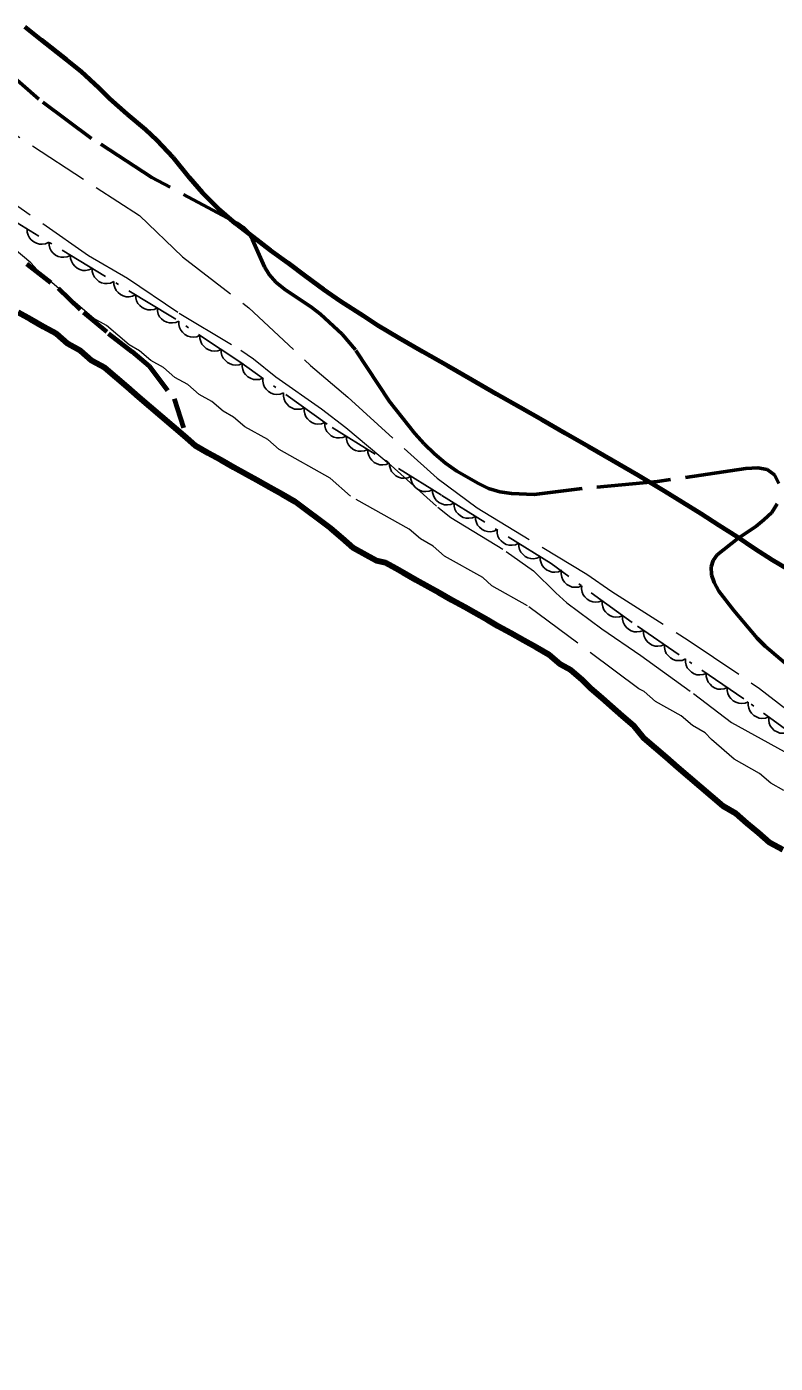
# Model space of a CAD drawing. Extents: x 355726 to 357533, y 5103782 to 5105258.
# Drawn here: x 356069.6 to 356113.8, y 5104614.8 to 5104693.9 of the extents above; entities that cross this region are included whole.
import ezdxf

# ---------------------------------------------------------------- set-up
doc = ezdxf.new("R2010")
doc.units = 0
doc.header["$LTSCALE"] = 0.6
for name, pattern in [('DASH_DOUBLE_DOT', [9.2, 5, -1.2, 0.3, -1.2, 0.3, -1.2]), ('DOT_DASHED', [7.7, 5, -1.2, 0.3, -1.2]), ('LONG_DASHED', [7.5, 6, -1.5]), ('MEDIUM_DASHED', [4.5, 3, -1.5])]:
    doc.linetypes.add(name, pattern=pattern)
for name, color, linetype, lineweight in [('1', 7, 'LONG_DASHED', 53), ('2', 7, 'LONG_DASHED', 13), ('22', 7, 'Continuous', 13), ('4', 7, 'DASH_DOUBLE_DOT', 53), ('44', 7, 'Continuous', 25), ('7', 7, 'MEDIUM_DASHED', 70)]:
    doc.layers.add(name, color=color, linetype=linetype, lineweight=lineweight)

msp = doc.modelspace()

# ---------------------------------------------------------------- linework, layer by layer
at = {"layer": '1'}
for points in [[(356114.02, 5104666.84), (356113.78, 5104667.37), (356113.34, 5104667.68), (356112.78, 5104667.78), (356112.08, 5104667.74), (356106.86, 5104666.96), (356102.41, 5104666.55), (356099.56, 5104666.19), (356098.22, 5104666.25), (356097.54, 5104666.36), (356096.88, 5104666.55), (356096.27, 5104666.84), (356095, 5104667.58), (356094.33, 5104668.05), (356093.67, 5104668.61), (356093.06, 5104669.19), (356092.51, 5104669.8), (356091.02, 5104671.7), (356089.01, 5104674.75), (356088.23, 5104675.68), (356086.94, 5104676.86), (356086.44, 5104677.25), (356084.81, 5104678.34), (356084.3, 5104678.75), (356083.91, 5104679.2), (356083.63, 5104679.67), (356082.92, 5104681.25), (356082.68, 5104681.67), (356082.38, 5104681.99), (356082.02, 5104682.24), (356076.98, 5104684.95), (356073.42, 5104687.26), (356070.3, 5104689.58), (356068.52, 5104691.13)], [(356115.03, 5104655.69), (356113.22, 5104657.23), (356112.75, 5104657.71), (356111.36, 5104659.34), (356110.49, 5104660.49), (356110.2, 5104660.99), (356110.04, 5104661.45), (356110.03, 5104661.91), (356110.15, 5104662.3), (356110.39, 5104662.62), (356111.6, 5104663.59), (356112.66, 5104664.3), (356113.15, 5104664.69), (356113.61, 5104665.13), (356113.92, 5104665.65)]]:
    msp.add_lwpolyline(points, dxfattribs=at)
at = {"layer": '2'}
for points in [[(356066.16, 5104689.28), (356076.24, 5104682.7), (356078.78, 5104680.25), (356082.71, 5104677.23), (356086.36, 5104673.83), (356088.56, 5104671.95), (356093.83, 5104667.16), (356096.2, 5104665.41), (356102.68, 5104661.48), (356104.16, 5104660.46), (356108.67, 5104657.58), (356112.89, 5104654.73), (356116.65, 5104651.79)], [(356066.84, 5104684.8), (356073.24, 5104680.34), (356075.54, 5104678.99), (356078.6, 5104676.92), (356082.24, 5104674.73), (356082.98, 5104674.22), (356084.31, 5104673.16), (356087.01, 5104671.26), (356088.44, 5104670.16), (356091.12, 5104667.92), (356093.88, 5104665.44), (356094.65, 5104664.84), (356097.92, 5104662.83), (356098.73, 5104662.26), (356099.52, 5104661.68), (356100.84, 5104660.38), (356101.5, 5104659.8), (356103.57, 5104658.26), (356105.87, 5104656.67), (356108.98, 5104654.43), (356111.22, 5104652.72), (356114.34, 5104650.99)], [(356070.2, 5104679.49), (356069.83, 5104679.9), (356068.34, 5104681.13)], [(356114.32, 5104648.7), (356113.56, 5104649.13), (356112.89, 5104649.7), (356111.38, 5104650.55), (356110.04, 5104651.71), (356109.67, 5104652.11), (356108.92, 5104652.54), (356108.25, 5104653.11), (356106.74, 5104653.96), (356106.07, 5104654.54), (356105.76, 5104654.71), (356099.18, 5104659.61), (356097.06, 5104660.8), (356096.54, 5104661.29), (356094.28, 5104662.56), (356093.61, 5104663.14), (356092.85, 5104663.57), (356092.18, 5104664.14), (356088.71, 5104666.1), (356087.52, 5104667.16), (356084.5, 5104668.86), (356083.83, 5104669.44), (356082.47, 5104670.2), (356081.8, 5104670.78), (356081.19, 5104671.12), (356080.52, 5104671.7), (356079.77, 5104672.12), (356079.1, 5104672.7), (356078.34, 5104673.12), (356077.67, 5104673.7), (356076.92, 5104674.12), (356076.25, 5104674.7), (356075.64, 5104675.04), (356074.3, 5104676.19), (356073.55, 5104676.61), (356070.2, 5104679.49)]]:
    msp.add_lwpolyline(points, dxfattribs=at)
at = {"layer": '22', "linetype": 'LONG_DASHED', "lineweight": 70}
msp.add_lwpolyline([(356115.14, 5104661.43), (356113.66, 5104662.32), (356112.61, 5104662.99), (356111.56, 5104663.69), (356110.51, 5104664.37), (356109.44, 5104665.05), (356108.35, 5104665.72), (356107.28, 5104666.4), (356105.7, 5104667.34), (356104.2, 5104668.21), (356102.79, 5104669.01), (356101.42, 5104669.8), (356100.06, 5104670.59), (356098.74, 5104671.34), (356097.34, 5104672.13), (356095.88, 5104672.97), (356094.48, 5104673.78), (356093, 5104674.63), (356091.6, 5104675.45), (356090.33, 5104676.2), (356089.51, 5104676.74), (356088.15, 5104677.61), (356087.13, 5104678.32), (356086.07, 5104679.09), (356085.04, 5104679.87), (356083.98, 5104680.63), (356082.94, 5104681.44), (356081.92, 5104682.23), (356080.91, 5104683.09), (356079.97, 5104684.03), (356079.21, 5104684.92), (356078.24, 5104686.12), (356077.29, 5104687.13), (356076.6, 5104687.78), (356075.52, 5104688.69), (356074.5, 5104689.59), (356073.87, 5104690.23), (356072.81, 5104691.22), (356071.94, 5104691.91), (356070.46, 5104693.07), (356069.48, 5104693.86)], dxfattribs=at)
at = {"layer": '4', "linetype": 'Continuous', "lineweight": 90}
for points in [[(356071.34, 5104675.69), (356070.58, 5104676.12), (356069.83, 5104676.54), (356069.07, 5104676.97)], [(356114.26, 5104645.18), (356113.5, 5104645.6), (356112.83, 5104646.18), (356112.16, 5104646.75), (356111.49, 5104647.33), (356110.73, 5104647.76), (356110.06, 5104648.33), (356109.39, 5104648.91), (356108.72, 5104649.48), (356108.05, 5104650.06), (356107.38, 5104650.64), (356106.71, 5104651.21), (356106.04, 5104651.79), (356105.45, 5104652.52), (356104.78, 5104653.09), (356104.11, 5104653.67), (356103.59, 5104654.16), (356102.92, 5104654.73), (356102.4, 5104655.23), (356101.73, 5104655.8), (356101.13, 5104656.14), (356100.46, 5104656.72), (356099.7, 5104657.14), (356098.95, 5104657.57), (356098.19, 5104657.99), (356097.43, 5104658.42), (356096.83, 5104658.76), (356096.07, 5104659.19), (356095.47, 5104659.53), (356094.71, 5104659.95), (356093.96, 5104660.38), (356093.35, 5104660.72), (356092.6, 5104661.14), (356091.84, 5104661.57), (356091.39, 5104661.82), (356090.79, 5104662.16), (356090.25, 5104662.27), (356089.64, 5104662.61), (356088.89, 5104663.03), (356088.22, 5104663.61), (356087.55, 5104664.18), (356085.45, 5104665.76), (356084.69, 5104666.19), (356083.94, 5104666.61), (356083.18, 5104667.04), (356082.58, 5104667.38), (356081.82, 5104667.8), (356081.07, 5104668.23), (356080.31, 5104668.65), (356079.56, 5104669.08), (356079.04, 5104669.52), (356078.88, 5104669.66), (356078.21, 5104670.23), (356077.54, 5104670.81), (356076.87, 5104671.38), (356076.2, 5104671.96), (356075.53, 5104672.54), (356074.86, 5104673.11), (356074.19, 5104673.69), (356073.44, 5104674.11), (356072.76, 5104674.69), (356072.01, 5104675.11), (356071.34, 5104675.69)]]:
    msp.add_lwpolyline(points, dxfattribs=at)
at = {"layer": '44', "linetype": 'DOT_DASHED'}
msp.add_lwpolyline([(356173.31, 5104614.82), (356155.91, 5104626.99), (356146.6, 5104633.03), (356137.54, 5104638.13), (356119.3, 5104648.79), (356111.96, 5104654.11), (356105.36, 5104658.62), (356100.57, 5104662.11), (356094.1, 5104666.15), (356087.33, 5104670.35), (356082.24, 5104674.01), (356078.19, 5104676.69), (356069.01, 5104682.26)], dxfattribs=at)
at = {"layer": '44'}
for points in [[(356070.89, 5104681.12), (356070.7, 5104681.03), (356070.5, 5104681.01), (356070.33, 5104681.01), (356070.16, 5104681.06), (356070, 5104681.14), (356069.85, 5104681.26), (356069.74, 5104681.38), (356069.66, 5104681.54), (356069.61, 5104681.72), (356069.6, 5104681.9)], [(356072.17, 5104680.34), (356071.98, 5104680.26), (356071.78, 5104680.23), (356071.61, 5104680.23), (356071.44, 5104680.28), (356071.28, 5104680.36), (356071.13, 5104680.48), (356071.02, 5104680.6), (356070.95, 5104680.76), (356070.9, 5104680.94), (356070.89, 5104681.12)], [(356073.45, 5104679.57), (356073.26, 5104679.48), (356073.06, 5104679.45), (356072.9, 5104679.45), (356072.73, 5104679.5), (356072.56, 5104679.58), (356072.42, 5104679.71), (356072.3, 5104679.83), (356072.23, 5104679.99), (356072.18, 5104680.16), (356072.17, 5104680.34)], [(356074.73, 5104678.79), (356074.54, 5104678.7), (356074.34, 5104678.67), (356074.18, 5104678.67), (356074.01, 5104678.72), (356073.84, 5104678.8), (356073.7, 5104678.93), (356073.59, 5104679.05), (356073.51, 5104679.21), (356073.46, 5104679.39), (356073.45, 5104679.57)], [(356076.02, 5104678.01), (356075.83, 5104677.92), (356075.63, 5104677.89), (356075.46, 5104677.89), (356075.29, 5104677.94), (356075.13, 5104678.03), (356074.98, 5104678.15), (356074.87, 5104678.27), (356074.79, 5104678.43), (356074.74, 5104678.61), (356074.73, 5104678.79)], [(356077.3, 5104677.23), (356077.11, 5104677.14), (356076.91, 5104677.12), (356076.74, 5104677.12), (356076.57, 5104677.17), (356076.41, 5104677.25), (356076.26, 5104677.37), (356076.15, 5104677.49), (356076.08, 5104677.65), (356076.03, 5104677.83), (356076.02, 5104678.01)], [(356078.58, 5104676.45), (356078.39, 5104676.37), (356078.19, 5104676.34), (356078.02, 5104676.34), (356077.86, 5104676.39), (356077.69, 5104676.47), (356077.55, 5104676.59), (356077.43, 5104676.71), (356077.36, 5104676.87), (356077.31, 5104677.05), (356077.3, 5104677.23)], [(356079.82, 5104675.61), (356079.63, 5104675.53), (356079.43, 5104675.51), (356079.26, 5104675.52), (356079.1, 5104675.57), (356078.93, 5104675.66), (356078.79, 5104675.79), (356078.69, 5104675.92), (356078.62, 5104676.08), (356078.57, 5104676.26), (356078.57, 5104676.44)], [(356081.07, 5104674.78), (356080.88, 5104674.7), (356080.68, 5104674.68), (356080.51, 5104674.69), (356080.35, 5104674.75), (356080.18, 5104674.83), (356080.04, 5104674.96), (356079.94, 5104675.09), (356079.87, 5104675.25), (356079.82, 5104675.43), (356079.82, 5104675.61)], [(356082.32, 5104673.95), (356082.13, 5104673.87), (356081.93, 5104673.85), (356081.76, 5104673.86), (356081.6, 5104673.92), (356081.44, 5104674.01), (356081.3, 5104674.14), (356081.19, 5104674.26), (356081.12, 5104674.42), (356081.08, 5104674.6), (356081.07, 5104674.78)], [(356083.54, 5104673.08), (356083.34, 5104673), (356083.14, 5104672.99), (356082.98, 5104673), (356082.81, 5104673.07), (356082.65, 5104673.16), (356082.52, 5104673.3), (356082.42, 5104673.42), (356082.35, 5104673.59), (356082.32, 5104673.77), (356082.32, 5104673.95)], [(356084.76, 5104672.2), (356084.56, 5104672.13), (356084.36, 5104672.12), (356084.19, 5104672.13), (356084.03, 5104672.19), (356083.87, 5104672.29), (356083.74, 5104672.42), (356083.63, 5104672.55), (356083.57, 5104672.71), (356083.54, 5104672.9), (356083.54, 5104673.08)], [(356085.98, 5104671.32), (356085.78, 5104671.25), (356085.58, 5104671.24), (356085.41, 5104671.25), (356085.25, 5104671.32), (356085.09, 5104671.41), (356084.95, 5104671.55), (356084.85, 5104671.67), (356084.79, 5104671.84), (356084.75, 5104672.02), (356084.76, 5104672.2)], [(356087.19, 5104670.45), (356087, 5104670.38), (356086.79, 5104670.36), (356086.63, 5104670.38), (356086.47, 5104670.44), (356086.31, 5104670.53), (356086.17, 5104670.67), (356086.07, 5104670.8), (356086.01, 5104670.96), (356085.97, 5104671.14), (356085.98, 5104671.32)], [(356088.46, 5104669.65), (356088.27, 5104669.56), (356088.07, 5104669.54), (356087.9, 5104669.54), (356087.74, 5104669.59), (356087.57, 5104669.67), (356087.43, 5104669.8), (356087.32, 5104669.92), (356087.24, 5104670.08), (356087.19, 5104670.26), (356087.19, 5104670.44)], [(356089.74, 5104668.86), (356089.55, 5104668.77), (356089.34, 5104668.75), (356089.18, 5104668.75), (356089.01, 5104668.8), (356088.85, 5104668.88), (356088.7, 5104669.01), (356088.59, 5104669.13), (356088.52, 5104669.29), (356088.47, 5104669.47), (356088.46, 5104669.65)], [(356091.01, 5104668.07), (356090.82, 5104667.98), (356090.62, 5104667.96), (356090.45, 5104667.96), (356090.29, 5104668.01), (356090.12, 5104668.09), (356089.98, 5104668.22), (356089.87, 5104668.34), (356089.79, 5104668.5), (356089.74, 5104668.68), (356089.74, 5104668.86)], [(356092.29, 5104667.28), (356092.1, 5104667.19), (356091.89, 5104667.16), (356091.73, 5104667.17), (356091.56, 5104667.22), (356091.4, 5104667.3), (356091.25, 5104667.43), (356091.14, 5104667.55), (356091.07, 5104667.71), (356091.02, 5104667.89), (356091.01, 5104668.07)], [(356093.56, 5104666.48), (356093.37, 5104666.4), (356093.17, 5104666.37), (356093, 5104666.38), (356092.83, 5104666.43), (356092.67, 5104666.51), (356092.53, 5104666.64), (356092.42, 5104666.76), (356092.34, 5104666.92), (356092.29, 5104667.1), (356092.29, 5104667.28)], [(356094.83, 5104665.69), (356094.64, 5104665.61), (356094.44, 5104665.58), (356094.28, 5104665.58), (356094.11, 5104665.64), (356093.94, 5104665.72), (356093.8, 5104665.85), (356093.69, 5104665.97), (356093.62, 5104666.13), (356093.57, 5104666.31), (356093.56, 5104666.49)], [(356096.11, 5104664.9), (356095.92, 5104664.81), (356095.71, 5104664.79), (356095.55, 5104664.79), (356095.38, 5104664.84), (356095.22, 5104664.93), (356095.07, 5104665.05), (356094.96, 5104665.17), (356094.89, 5104665.33), (356094.84, 5104665.51), (356094.83, 5104665.69)], [(356097.38, 5104664.1), (356097.19, 5104664.02), (356096.99, 5104663.99), (356096.82, 5104664), (356096.65, 5104664.05), (356096.49, 5104664.13), (356096.34, 5104664.26), (356096.23, 5104664.38), (356096.16, 5104664.54), (356096.11, 5104664.72), (356096.11, 5104664.9)], [(356098.65, 5104663.31), (356098.46, 5104663.22), (356098.26, 5104663.2), (356098.09, 5104663.2), (356097.92, 5104663.25), (356097.76, 5104663.34), (356097.62, 5104663.46), (356097.51, 5104663.58), (356097.43, 5104663.74), (356097.39, 5104663.92), (356097.38, 5104664.1)], [(356099.92, 5104662.51), (356099.73, 5104662.43), (356099.53, 5104662.4), (356099.37, 5104662.41), (356099.2, 5104662.46), (356099.03, 5104662.54), (356098.89, 5104662.67), (356098.78, 5104662.79), (356098.71, 5104662.95), (356098.66, 5104663.13), (356098.65, 5104663.31)], [(356101.2, 5104661.72), (356101, 5104661.63), (356100.8, 5104661.61), (356100.64, 5104661.61), (356100.47, 5104661.66), (356100.3, 5104661.75), (356100.16, 5104661.87), (356100.05, 5104662), (356099.98, 5104662.16), (356099.93, 5104662.33), (356099.92, 5104662.51)], [(356102.38, 5104660.79), (356102.18, 5104660.72), (356101.98, 5104660.71), (356101.81, 5104660.72), (356101.65, 5104660.79), (356101.49, 5104660.88), (356101.36, 5104661.02), (356101.26, 5104661.15), (356101.2, 5104661.31), (356101.16, 5104661.5), (356101.17, 5104661.68)], [(356103.59, 5104659.91), (356103.39, 5104659.84), (356103.19, 5104659.83), (356103.03, 5104659.84), (356102.86, 5104659.91), (356102.7, 5104660), (356102.57, 5104660.14), (356102.47, 5104660.27), (356102.41, 5104660.43), (356102.37, 5104660.61), (356102.38, 5104660.79)], [(356104.8, 5104659.03), (356104.61, 5104658.96), (356104.4, 5104658.94), (356104.24, 5104658.96), (356104.07, 5104659.02), (356103.92, 5104659.12), (356103.78, 5104659.25), (356103.68, 5104659.38), (356103.62, 5104659.55), (356103.58, 5104659.73), (356103.59, 5104659.91)], [(356106.03, 5104658.16), (356105.84, 5104658.09), (356105.63, 5104658.07), (356105.47, 5104658.08), (356105.3, 5104658.14), (356105.14, 5104658.23), (356105, 5104658.36), (356104.9, 5104658.49), (356104.83, 5104658.65), (356104.79, 5104658.83), (356104.79, 5104659.01)], [(356107.27, 5104657.32), (356107.07, 5104657.24), (356106.87, 5104657.22), (356106.71, 5104657.23), (356106.54, 5104657.29), (356106.38, 5104657.38), (356106.24, 5104657.51), (356106.14, 5104657.64), (356106.07, 5104657.8), (356106.03, 5104657.98), (356106.03, 5104658.16)], [(356108.51, 5104656.47), (356108.31, 5104656.39), (356108.11, 5104656.38), (356107.94, 5104656.39), (356107.78, 5104656.44), (356107.62, 5104656.53), (356107.48, 5104656.67), (356107.37, 5104656.79), (356107.31, 5104656.96), (356107.27, 5104657.14), (356107.27, 5104657.32)], [(356109.74, 5104655.62), (356109.55, 5104655.55), (356109.35, 5104655.53), (356109.18, 5104655.54), (356109.02, 5104655.6), (356108.86, 5104655.69), (356108.72, 5104655.82), (356108.61, 5104655.95), (356108.55, 5104656.11), (356108.51, 5104656.29), (356108.51, 5104656.47)], [(356110.98, 5104654.78), (356110.79, 5104654.7), (356110.59, 5104654.68), (356110.42, 5104654.69), (356110.26, 5104654.75), (356110.09, 5104654.84), (356109.96, 5104654.98), (356109.85, 5104655.1), (356109.79, 5104655.26), (356109.74, 5104655.44), (356109.74, 5104655.62)], [(356112.22, 5104653.93), (356112.03, 5104653.85), (356111.82, 5104653.84), (356111.66, 5104653.85), (356111.49, 5104653.91), (356111.33, 5104654), (356111.2, 5104654.13), (356111.09, 5104654.25), (356111.02, 5104654.42), (356110.98, 5104654.6), (356110.98, 5104654.78)], [(356113.43, 5104653.04), (356113.23, 5104652.97), (356113.03, 5104652.96), (356112.87, 5104652.97), (356112.7, 5104653.04), (356112.54, 5104653.13), (356112.41, 5104653.27), (356112.31, 5104653.4), (356112.25, 5104653.56), (356112.21, 5104653.74), (356112.22, 5104653.92)], [(356114.65, 5104652.16), (356114.45, 5104652.09), (356114.25, 5104652.08), (356114.08, 5104652.09), (356113.92, 5104652.16), (356113.76, 5104652.25), (356113.62, 5104652.39), (356113.52, 5104652.52), (356113.46, 5104652.68), (356113.43, 5104652.86), (356113.43, 5104653.04)]]:
    msp.add_lwpolyline(points, dxfattribs=at)
at = {"layer": '7'}
msp.add_lwpolyline([(356069.58, 5104679.84), (356071.45, 5104678.39), (356072.93, 5104676.96), (356074.42, 5104675.72), (356075.8, 5104674.65), (356076.81, 5104673.78), (356078.3, 5104671.85), (356079.04, 5104669.52)], dxfattribs=at)

doc.saveas('drawing.dxf')
